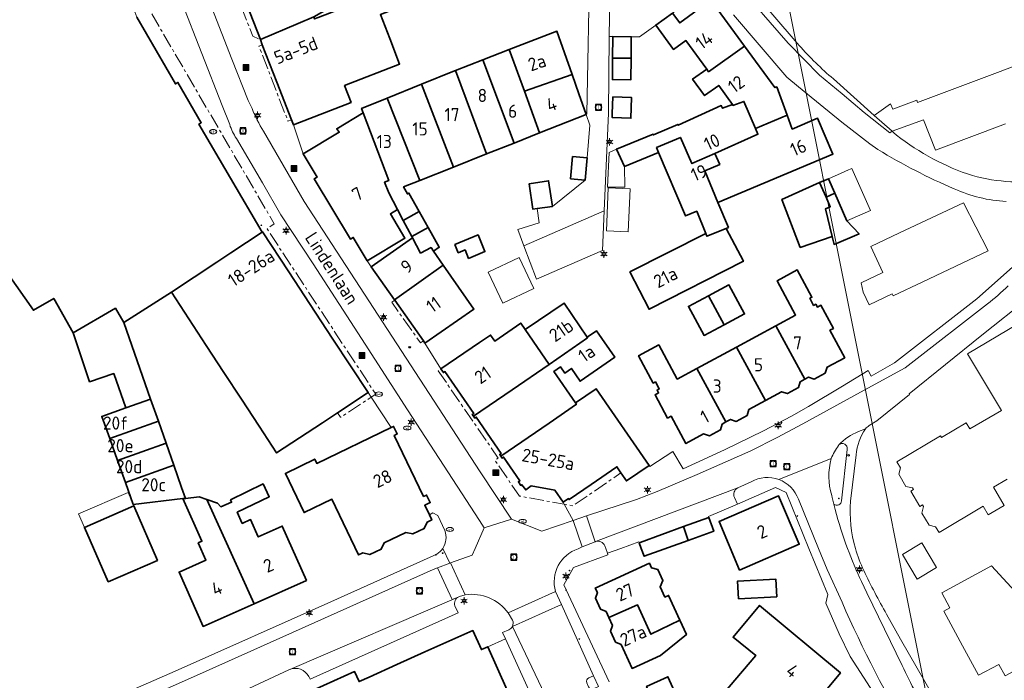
# Model space of a CAD drawing. Header units: metres. Extents: x 140853 to 145288, y 474558 to 480269.
# Tile 366 of 428: x 144600 to 144735, y 478732 to 478822. Entities that reach past the tile are written whole.
import ezdxf
from ezdxf.enums import TextEntityAlignment as Align

# ---------------------------------------------------------------- set-up
doc = ezdxf.new("R2010")
doc.units = ezdxf.units.M
doc.header["$MEASUREMENT"] = 0
doc.linetypes.add('AM-AS', pattern=[16, 10, -2, 2, -2])
for name, color, linetype, lineweight in [('B-WE-AM-AS_SPOOR_RAIL-G', 10, 'AM-AS', 18), ('B-WE-GR-GROENVOORZIENING-G', 80, 'Continuous', 18), ('B-WE-IE-MEUBILAIR_WEGMEUBILAIR-S', 7, 'Continuous', 18), ('B-WE-KL-ET_LS_OV_LICHTMAST-S', 190, 'Continuous', 18), ('B-WE-KL-GAS_PUT-S', 30, 'Continuous', 18), ('B-WE-KL-WATER_BRANDLEIDING_PUT-S', 150, 'Continuous', 18), ('B-WE-KL-WATER_PUT-S', 170, 'Continuous', 18), ('B-WE-OG-BEBOUWING-G', 7, 'Continuous', 35), ('B-WE-OG-BEBOUWING_BIJGEBOUW-G', 7, 'Continuous', 18), ('B-WE-OG-BEBOUWING_HUISNUMMER-T18', 10, 'Continuous', 18), ('B-WE-OG-BEBOUWING_LUIFEL-G', 7, 'Continuous', 18), ('B-WE-OG-BEBOUWING_STRAATNAAM-T18', 10, 'Continuous', 18), ('B-WE-OG-HULPLIJN-G', 50, 'Continuous', 18), ('B-WE-OG-TERREIN_ERF-G', 7, 'Continuous', 18), ('B-WE-RI-GWA_RIOOLPUT-S', 30, 'Continuous', 18), ('B-WE-VH-VERHARDING_OPEN-G', 252, 'Continuous', 18), ('B-WE-VH-VERHARDING_STRAATBAKSTEEN-G', 252, 'Continuous', 18), ('X-XX-XX-ALGEMEEN-S', 7, 'Continuous', 18)]:
    doc.layers.add(name, color=color, linetype=linetype, lineweight=lineweight)
doc.styles.add('NLCS-ISO', font='txt')

# ---------------------------------------------------------------- blocks, each defined once
blk = doc.blocks.new('SIE-WEG_AFVALBAK-SO')
at = {"linetype": 'ByBlock', "lineweight": 18}
h = blk.add_hatch(color=0, dxfattribs=at)
h.dxf.hatch_style = 1
h.paths.add_polyline_path([(-1.5, -1.5), (1.5, -1.5), (1.5, 1.5), (-1.5, 1.5)])
at = {"color": 0, "linetype": 'ByBlock', "lineweight": 18}
for points in [[(-2, -2), (2, -2), (2, 2), (-2, 2)], [(-1.5, -1.5), (1.5, -1.5), (1.5, 1.5), (-1.5, 1.5)]]:
    blk.add_lwpolyline(points, close=True, dxfattribs=at)
blk = doc.blocks.new('SIE-WEG_AFVALBAK_TYPE_01')
for radius in [0.25, 0.156]:
    blk.add_circle((0, 0), radius)
blk = doc.blocks.new('B-SIE-WEG_LICHTMAST-SO')
at = {"ltscale": 0.1}
for p, q in [((-1.1, 0.63), (-2.19, 1.27)), ((0, 1.27), (0, 2.53)), ((1.1, 0.63), (2.19, 1.27)), ((-1.1, -0.63), (-2.19, -1.27)), ((0, -1.27), (0, -2.53)), ((1.1, -0.63), (2.19, -1.27))]:
    blk.add_line(p, q, dxfattribs=at)
at = {"flags": 128}
for points in [[(-1.16, 0.5), (1.16, 0.5)], [(-1.16, -0.5), (1.16, -0.5)]]:
    blk.add_lwpolyline(points, dxfattribs=at)
at = {"ltscale": 0.1}
blk.add_circle((0, 0), 1.27, dxfattribs=at)
at = {"style": 'NLCS-ISO'}
blk.add_attdef('TYPE', text='', height=1.8, dxfattribs=at).set_placement((0, 2.53), align=Align.BOTTOM_CENTER)
blk = doc.blocks.new('SRI-PUT_INSPECTIE-SO')
at = {"lineweight": -3, "flags": 128}
blk.add_lwpolyline([(-2, -2), (2, -2), (2, 2), (-2, 2)], close=True, dxfattribs=at)
at = {"lineweight": -3, "ltscale": 1.5}
blk.add_circle((0, 0), 2, dxfattribs=at)
at = {"ltscale": 0.1, "style": 'NLCS-ISO'}
blk.add_text('I', height=2.5, dxfattribs=at).set_placement((0, -0.01), align=Align.MIDDLE_CENTER)
blk = doc.blocks.new('SKL-GAS_PUT-SO')
at = {"color": 0, "linetype": 'ByBlock', "lineweight": 18}
blk.add_ellipse((0, 0), major_axis=(2.5, 0), ratio=0.601255, dxfattribs=at)
at = {"color": 0, "linetype": 'ByBlock', "lineweight": 18, "style": 'NLCS-ISO'}
blk.add_text('gas', height=1.8, dxfattribs=at).set_placement((0.12, 0.3), align=Align.MIDDLE_CENTER)
blk = doc.blocks.new('SKL-WATERLEIDINGPUT-SO')
at = {"color": 0, "linetype": 'ByBlock', "lineweight": 18}
blk.add_ellipse((0, 0), major_axis=(2.5, 0), ratio=0.54, dxfattribs=at)
at = {"color": 0, "linetype": 'ByBlock', "lineweight": 18, "style": 'NLCS-ISO'}
blk.add_text('wl', height=1.8, dxfattribs=at).set_placement((0, 0), align=Align.MIDDLE_CENTER)
blk = doc.blocks.new('SIE-WEG_STRAATPOT_BRANDKRAAN-SO')
blk.add_ellipse((0, 0), major_axis=(-0.729, 0), ratio=0.685994)
at = {"style": 'NLCS-ISO'}
blk.add_text('BR', height=0.4, dxfattribs=at).set_placement((-0.3, -0.15))

msp = doc.modelspace()

# ---------------------------------------------------------------- linework, layer by layer
at = {"layer": 'B-WE-AM-AS_SPOOR_RAIL-G', "ltscale": 0.2, "flags": 128}
for points in [[(144621.715, 478813.489), (144622.061, 478813.69), (144625.262, 478808.192), (144624.945, 478807.994), (144633.58, 478793.253), (144633.623, 478793.281), (144637.236, 478787.786), (144640.85, 478782.291), (144643.259, 478778.626), (144645.669, 478774.961), (144648.079, 478771.296), (144643.902, 478768.548), (144644.314, 478767.921), (144648.491, 478770.669), (144649.118, 478771.082), (144634.25, 478793.693), (144635.249, 478794.35), (144618.282, 478823.412), (144610.919, 478842.32), (144606.917, 478852.597), (144605.347, 478852.264), (144571.546, 478845.101), (144525.27, 478835.318), (144526.049, 478831.121), (144528.06, 478831.507), (144527.514, 478833.989), (144528.325, 478834.16), (144538.156, 478836.231), (144538.547, 478836.313), (144543.422, 478837.34), (144543.438, 478837.343), (144543.832, 478837.426), (144548.724, 478838.457), (144549.116, 478838.539), (144549.198, 478838.556), (144554.008, 478839.57), (144554.399, 478839.652), (144559.288, 478840.682), (144559.684, 478840.764), (144564.58, 478841.779), (144564.971, 478841.86), (144569.945, 478842.891), (144571.913, 478843.299), (144577.428, 478844.442), (144582.943, 478845.586), (144594.349, 478847.95), (144605.644, 478850.292), (144609.041, 478841.593), (144609.61, 478840.136), (144610.53, 478837.78), (144616.444, 478822.636), (144621.715, 478813.489)], [(144633.336, 478819.544), (144629.624, 478829.145), (144629.167, 478828.111), (144629.688, 478826.765), (144629.523, 478826.361), (144630.225, 478824.547), (144630.62, 478824.351), (144632.301, 478820.001), (144633.336, 478819.544)], [(144637.581, 478808.604), (144635.594, 478813.724), (144633.607, 478818.844), (144633.141, 478818.664), (144637.115, 478808.423), (144637.581, 478808.604)], [(144651.719, 478783.92), (144651.326, 478783.643), (144655.244, 478778.085), (144655.636, 478778.361), (144651.719, 478783.92)], [(144682.66, 478760.341), (144682.102, 478761.171), (144678.572, 478758.745), (144675.564, 478756.677), (144675.485, 478756.824), (144674.742, 478756.315), (144673.623, 478757.951), (144670.356, 478758.547), (144669.633, 478758.01), (144669.11, 478758.716), (144668.982, 478758.621), (144668.642, 478759.115), (144668.84, 478759.251), (144666.613, 478762.49), (144666.415, 478762.354), (144666.245, 478762.601), (144666.075, 478762.848), (144666.273, 478762.984), (144662.862, 478767.945), (144662.665, 478767.809), (144662.492, 478768.06), (144662.319, 478768.311), (144662.517, 478768.447), (144658.577, 478774.178), (144658.379, 478774.042), (144658.039, 478774.536), (144657.668, 478774.281), (144665.875, 478762.346), (144665.421, 478762.034), (144668.774, 478757.158), (144674.896, 478756.041), (144676.088, 478755.824), (144682.66, 478760.341)]]:
    msp.add_lwpolyline(points, close=True, dxfattribs=at)
at = {"layer": 'B-WE-GR-GROENVOORZIENING-G', "ltscale": 0.2, "flags": 128}
msp.add_lwpolyline([(144678.913, 478732.587), (144678.267, 478732.299), (144678.267, 478732.299, 0.4076466), (144677.979, 478731.642), (144677.979, 478731.642), (144678.24, 478731.068), (144678.24, 478731.068, 0.4281691), (144678.896, 478730.829), (144678.896, 478730.829), (144679.604, 478731.127), (144678.913, 478732.587)], format="xyb", close=True, dxfattribs=at)
at = {"layer": 'B-WE-OG-BEBOUWING-G', "ltscale": 0.2, "flags": 128}
for points in [[(144637.509, 478833.641), (144634.413, 478832.395), (144629.181, 478830.29), (144629.624, 478829.145), (144633.336, 478819.544), (144638.528, 478821.766), (144640.633, 478822.667), (144645.562, 478825.495), (144643.925, 478828.46), (144643.112, 478828.146), (144640.523, 478834.854), (144637.509, 478833.641)], [(144644.852, 478813.296), (144652.385, 478816.215), (144651.03, 478819.714), (144649.767, 478822.976), (144653.311, 478824.348), (144652.336, 478826.866), (144641.259, 478822.577), (144640.745, 478822.378), (144640.633, 478822.667), (144638.528, 478821.766), (144633.336, 478819.544), (144633.607, 478818.844), (144635.594, 478813.724), (144637.581, 478808.604), (144637.852, 478807.905), (144645.755, 478810.965), (144644.852, 478813.296)], [(144694.382, 478815.53), (144694.638, 478815.168), (144699.566, 478818.667), (144694.962, 478824.953), (144690.699, 478821.837), (144689.713, 478823.184), (144687.415, 478821.533), (144689.843, 478818.217), (144691.528, 478819.427), (144694.382, 478815.53)], [(144669.445, 478812.491), (144675.981, 478814.775), (144673.909, 478820.702), (144667.368, 478818.181), (144669.445, 478812.491)], [(144682.768, 478817.009), (144684.039, 478816.998), (144684.065, 478819.935), (144681.535, 478819.958), (144681.509, 478817.02), (144682.768, 478817.009)], [(144667.368, 478818.181), (144663.753, 478816.787), (144668.035, 478805.416), (144671.523, 478806.801), (144669.445, 478812.491), (144667.368, 478818.181)], [(144705.379, 478809.227), (144703.953, 478813.08), (144703.725, 478812.988), (144699.566, 478818.667), (144694.638, 478815.168), (144694.382, 478815.53), (144692.457, 478814.147), (144694.105, 478811.896), (144696.03, 478813.279), (144697.922, 478810.696), (144697.976, 478810.548), (144699.48, 478811.094), (144701.068, 478807.401), (144705.379, 478809.227)], [(144660.024, 478815.35), (144664.256, 478803.916), (144668.035, 478805.416), (144663.753, 478816.787), (144660.024, 478815.35)], [(144684.039, 478816.998), (144682.768, 478817.009), (144681.509, 478817.02), (144681.483, 478814.083), (144684.012, 478814.06), (144684.039, 478816.998)], [(144664.256, 478803.916), (144660.024, 478815.35), (144659.91, 478815.306), (144655.39, 478813.472), (144659.776, 478802.138), (144664.256, 478803.916)], [(144675.981, 478814.775), (144669.445, 478812.491), (144671.523, 478806.801), (144677.902, 478809.333), (144676.895, 478812.158), (144675.981, 478814.775)], [(144650.686, 478811.563), (144655.162, 478800.307), (144659.776, 478802.138), (144655.39, 478813.472), (144650.686, 478811.563)], [(144647.399, 478809.539), (144650.892, 478800.284), (144650.331, 478800.072), (144650.891, 478798.588), (144652.095, 478796.318), (144652.882, 478794.834), (144655.06, 478796.057), (144653.646, 478798.574), (144653.454, 478798.467), (144652.92, 478799.417), (144655.162, 478800.307), (144650.686, 478811.563), (144647.173, 478810.138), (144647.399, 478809.539)], [(144681.548, 478811.71), (144681.465, 478809.458), (144681.455, 478808.892), (144684.012, 478808.797), (144684.116, 478811.616), (144681.548, 478811.71)], [(144687.813, 478804.125), (144687.53, 478804.789), (144690.798, 478806.184), (144692.357, 478802.6), (144695.507, 478804.002), (144701.397, 478806.624), (144701.068, 478807.401), (144699.48, 478811.094), (144697.976, 478810.548), (144697.922, 478810.696), (144696.549, 478810.17), (144696.379, 478810.542), (144690.488, 478807.844), (144690.441, 478807.954), (144687.09, 478806.533), (144687.044, 478806.644), (144682.041, 478804.559), (144683.153, 478802.222), (144687.813, 478804.125)], [(144652.095, 478796.318), (144650.891, 478798.588), (144650.331, 478800.072), (144650.892, 478800.284), (144647.399, 478809.539), (144643.795, 478807.363), (144644.122, 478806.883), (144639.184, 478803.957), (144641.11, 478800.751), (144640.719, 478800.543), (144645.654, 478792.281), (144646.04, 478792.512), (144647.959, 478789.319), (144653.111, 478792.414), (144651.117, 478795.731), (144652.095, 478796.318)], [(144705.379, 478809.227), (144701.068, 478807.401), (144701.397, 478806.624), (144695.507, 478804.002), (144696.175, 478802.501), (144694.138, 478801.594), (144695.919, 478797.306), (144711.645, 478803.908), (144709.536, 478808.816), (144706.081, 478807.331), (144705.379, 478809.227)], [(144695.507, 478804.002), (144692.357, 478802.6), (144690.798, 478806.184), (144687.53, 478804.789), (144687.813, 478804.125), (144691.501, 478795.452), (144693.027, 478796.092), (144694.248, 478793.051), (144694.406, 478792.668), (144697.051, 478793.746), (144697.346, 478793.87), (144695.919, 478797.306), (144694.138, 478801.594), (144696.175, 478802.501), (144695.507, 478804.002)], [(144677.767, 478800.357), (144678.041, 478803.379), (144676.049, 478803.559), (144675.775, 478800.537), (144677.767, 478800.357)], [(144673.313, 478796.744), (144672.75, 478800.257), (144670.084, 478799.83), (144670.597, 478796.385), (144671.194, 478796.464), (144673.313, 478796.744)], [(144710.703, 478798.031), (144709.833, 478799.997), (144704.665, 478797.712), (144707.187, 478791.141), (144711.54, 478792.66), (144710.616, 478796.407), (144711.289, 478796.704), (144710.703, 478798.031)], [(144710.703, 478798.031), (144711.89, 478798.556), (144711.021, 478800.522), (144709.833, 478799.997), (144710.703, 478798.031)], [(144711.89, 478798.556), (144710.703, 478798.031), (144711.289, 478796.704), (144710.616, 478796.407), (144711.54, 478792.66), (144711.814, 478791.548), (144715.236, 478792.983), (144713.568, 478794.76), (144711.89, 478798.556)], [(144654.054, 478792.624), (144656.284, 478793.877), (144655.06, 478796.057), (144652.882, 478794.834), (144654.054, 478792.624)], [(144654.14, 478792.462), (144655.252, 478790.365), (144656.68, 478791.122), (144657.023, 478790.63), (144657.802, 478791.174), (144656.284, 478793.877), (144654.054, 478792.624), (144654.14, 478792.462)], [(144633.58, 478793.253), (144629.318, 478790.423), (144627.382, 478789.137), (144621.167, 478785.011), (144623.535, 478781.398), (144625.939, 478777.73), (144628.344, 478774.062), (144630.749, 478770.394), (144633.153, 478766.725), (144635.558, 478763.057), (144641.821, 478767.178), (144643.902, 478768.548), (144648.079, 478771.296), (144645.669, 478774.961), (144643.259, 478778.626), (144640.85, 478782.291), (144637.236, 478787.786), (144633.623, 478793.281), (144633.58, 478793.253)], [(144663.123, 478792.849), (144659.951, 478791.544), (144660.415, 478790.415), (144661.349, 478790.8), (144661.821, 478789.653), (144664.059, 478790.575), (144663.123, 478792.849)], [(144697.051, 478793.746), (144694.406, 478792.668), (144694.248, 478793.051), (144683.884, 478787.788), (144686.509, 478782.683), (144699.41, 478789.259), (144697.051, 478793.746)], [(144658.363, 478788.709), (144657.023, 478790.63), (144656.68, 478791.122), (144655.252, 478790.365), (144654.14, 478792.462), (144648.5, 478788.487), (144651.668, 478783.991), (144658.363, 478788.709)], [(144658.363, 478788.709), (144651.668, 478783.991), (144651.719, 478783.92), (144655.636, 478778.361), (144655.849, 478778.059), (144662.537, 478782.723), (144658.363, 478788.709)], [(144703.855, 478780.44), (144707.809, 478773.131), (144708.294, 478773.393), (144709.089, 478773.141), (144710.602, 478773.959), (144710.862, 478774.782), (144713.255, 478776.075), (144711.234, 478779.814), (144711.718, 478780.075), (144710.001, 478783.251), (144709.517, 478782.989), (144709.303, 478783.385), (144709.013, 478783.229), (144708.495, 478784.187), (144708.785, 478784.344), (144706.773, 478788.065), (144704.02, 478786.577), (144706.55, 478781.897), (144703.855, 478780.44)], [(144694.652, 478784.544), (144696.794, 478780.583), (144699.561, 478782.051), (144697.418, 478786.013), (144694.652, 478784.544)], [(144694.652, 478784.544), (144691.886, 478783.076), (144694.028, 478779.115), (144696.794, 478780.583), (144694.652, 478784.544)], [(144669.555, 478779.909), (144672.82, 478775.161), (144678.099, 478778.791), (144678.04, 478778.877), (144674.867, 478783.535), (144669.555, 478779.909)], [(144614.649, 478780.874), (144613.505, 478782.836), (144607.759, 478779.485), (144609.975, 478772.791), (144613.292, 478773.89), (144614.96, 478769.232), (144618.328, 478770.417), (144614.649, 478780.874)], [(144672.82, 478775.161), (144669.555, 478779.909), (144668.942, 478780.798), (144665.392, 478778.349), (144664.828, 478779.174), (144663.313, 478778.139), (144658.039, 478774.536), (144658.379, 478774.042), (144658.577, 478774.178), (144662.517, 478768.447), (144662.319, 478768.311), (144662.492, 478768.06), (144667.755, 478771.678), (144672.82, 478775.161)], [(144702.404, 478770.209), (144704.625, 478771.41), (144705.43, 478771.163), (144706.934, 478771.976), (144707.159, 478772.779), (144707.809, 478773.131), (144703.855, 478780.44), (144698.451, 478777.519), (144702.404, 478770.209)], [(144666.245, 478762.601), (144672.816, 478767.119), (144676.569, 478769.7), (144676.445, 478769.88), (144673.481, 478774.177), (144674.386, 478774.801), (144674.96, 478773.97), (144675.873, 478774.6), (144677.071, 478772.863), (144681.804, 478776.129), (144679.311, 478779.743), (144678.04, 478778.877), (144678.099, 478778.791), (144672.82, 478775.161), (144667.755, 478771.678), (144662.492, 478768.06), (144662.665, 478767.809), (144662.862, 478767.945), (144666.273, 478762.984), (144666.075, 478762.848), (144666.245, 478762.601)], [(144693.049, 478774.598), (144690.357, 478773.143), (144687.828, 478777.823), (144685.065, 478776.33), (144687.077, 478772.609), (144687.367, 478772.766), (144687.885, 478771.807), (144687.595, 478771.65), (144687.809, 478771.254), (144687.317, 478770.988), (144689.033, 478767.812), (144689.526, 478768.079), (144691.547, 478764.34), (144693.963, 478765.646), (144694.759, 478765.394), (144696.254, 478766.203), (144696.479, 478767.006), (144697.004, 478767.29), (144693.049, 478774.598)], [(144698.451, 478777.519), (144693.049, 478774.598), (144697.004, 478767.29), (144697.623, 478767.625), (144698.41, 478767.368), (144699.914, 478768.181), (144700.148, 478768.989), (144702.404, 478770.209), (144698.451, 478777.519)], [(144672.816, 478767.119), (144666.245, 478762.601), (144666.415, 478762.354), (144666.613, 478762.49), (144668.84, 478759.251), (144668.642, 478759.115), (144668.982, 478758.621), (144669.11, 478758.716), (144669.633, 478758.01), (144670.356, 478758.547), (144673.623, 478757.951), (144674.742, 478756.315), (144675.485, 478756.824), (144675.564, 478756.677), (144678.572, 478758.745), (144682.102, 478761.171), (144682.66, 478760.341), (144683.411, 478759.226), (144686.5, 478761.327), (144679.26, 478771.822), (144676.445, 478769.88), (144676.569, 478769.7), (144672.816, 478767.119)], [(144614.96, 478769.232), (144611.656, 478768.049), (144612.732, 478765.043), (144619.394, 478767.386), (144618.328, 478770.417), (144614.96, 478769.232)], [(144620.453, 478764.374), (144619.394, 478767.386), (144612.732, 478765.043), (144613.809, 478762.037), (144620.453, 478764.374)], [(144656.455, 478754.579), (144655.827, 478755.912), (144656.568, 478756.268), (144656.073, 478757.296), (144655.668, 478757.1), (144651.648, 478765.454), (144652.054, 478765.649), (144651.559, 478766.676), (144651.224, 478766.515), (144641.058, 478761.623), (144640.769, 478762.216), (144636.757, 478760.263), (144639.327, 478754.899), (144643.133, 478756.722), (144646.78, 478749.111), (144647.375, 478749.396), (144648.306, 478749.166), (144649.875, 478749.918), (144650.261, 478750.779), (144653.228, 478752.201), (144654.186, 478751.983), (144655.764, 478752.739), (144656.159, 478753.605), (144656.775, 478753.9), (144656.455, 478754.579)], [(144621.513, 478761.362), (144620.453, 478764.374), (144613.809, 478762.037), (144614.885, 478759.03), (144621.513, 478761.362)], [(144622.573, 478758.349), (144621.513, 478761.362), (144614.885, 478759.03), (144615.962, 478756.024), (144622.744, 478756.823), (144623.111, 478756.819), (144622.573, 478758.349)], [(144632.487, 478742.44), (144639.646, 478745.625), (144636.341, 478753.053), (144633.043, 478751.585), (144631.998, 478753.933), (144630.856, 478753.425), (144630.177, 478754.951), (144634.545, 478757.059), (144633.716, 478758.809), (144629.267, 478756.636), (144629.408, 478756.314), (144627.946, 478755.699), (144627.466, 478756.184), (144626.017, 478756.674), (144632.487, 478742.44)], [(144632.487, 478742.44), (144626.017, 478756.674), (144624.956, 478757.033), (144623.111, 478756.819), (144622.744, 478756.823), (144625.345, 478750.976), (144624.843, 478750.752), (144625.888, 478748.404), (144622.224, 478746.774), (144625.514, 478739.337), (144632.487, 478742.44)], [(144698.872, 478747.041), (144707.05, 478750.579), (144704.207, 478757.181), (144696.079, 478753.681), (144698.872, 478747.041)], [(144612.517, 478745.445), (144619.269, 478748.357), (144616.047, 478755.827), (144609.279, 478752.879), (144612.517, 478745.445)], [(144691.226, 478752.983), (144691.856, 478751.104), (144695.341, 478752.36), (144694.654, 478754.237), (144691.226, 478752.983)], [(144691.856, 478751.104), (144691.226, 478752.983), (144685.298, 478750.816), (144685.224, 478750.788), (144685.149, 478750.761), (144685.427, 478750), (144685.82, 478748.93), (144691.856, 478751.104)], [(144680.999, 478740.551), (144684.906, 478742.292), (144686.745, 478738.281), (144690.718, 478740.202), (144689.168, 478743.584), (144688.668, 478743.355), (144688.018, 478744.773), (144688.405, 478745.61), (144687.717, 478747.11), (144686.831, 478747.364), (144686.547, 478747.982), (144679.148, 478744.59), (144679.432, 478743.971), (144679.173, 478743.192), (144679.861, 478741.692), (144680.619, 478741.38), (144680.999, 478740.551)], [(144703.966, 478743.401), (144703.86, 478745.788), (144698.616, 478745.529), (144698.739, 478743.132), (144703.966, 478743.401)], [(144680.999, 478740.551), (144681.494, 478739.471), (144681.236, 478738.693), (144681.924, 478737.193), (144682.682, 478736.88), (144684.182, 478733.608), (144688.045, 478735.379), (144691.61, 478738.257), (144690.718, 478740.202), (144686.745, 478738.281), (144684.906, 478742.292), (144680.999, 478740.551)], [(144703.466, 478721.945), (144712.676, 478732.988), (144701.617, 478742.211), (144697.998, 478737.871), (144701.092, 478735.368), (144695.647, 478728.946), (144695.462, 478728.731), (144698.496, 478726.158), (144702.98, 478722.357), (144703.466, 478721.945)], [(144702.98, 478722.357), (144698.496, 478726.158), (144695.462, 478728.731), (144695.647, 478728.946), (144694.33, 478730.082), (144690.843, 478728.52), (144689.081, 478732.454), (144686.17, 478731.15), (144686.665, 478730.046), (144682.877, 478728.349), (144683.764, 478726.369), (144683.472, 478726.238), (144687.732, 478716.728), (144692.043, 478718.637), (144692.533, 478717.611), (144695.189, 478718.818), (144702.98, 478722.357)]]:
    msp.add_lwpolyline(points, close=True, dxfattribs=at)
for points in [[(144585.997, 478805.721), (144602.311, 478782.548), (144605.071, 478784.168), (144605.071, 478784.168), (144607.759, 478779.485), (144613.505, 478782.836), (144614.649, 478780.874), (144621.167, 478785.011), (144627.382, 478789.137), (144629.318, 478790.423), (144633.58, 478793.253), (144624.945, 478807.994), (144625.262, 478808.192), (144622.061, 478813.69), (144621.715, 478813.489), (144616.444, 478822.636)], [(144667.101, 478730.643), (144664.446, 478736.565), (144663.57, 478736.172), (144662.4, 478738.782), (144655.848, 478735.845), (144652.025, 478734.131), (144648.201, 478732.417), (144646.834, 478731.804), (144646.22, 478733.173), (144639.156, 478730.006)]]:
    msp.add_lwpolyline(points, dxfattribs=at)
at = {"layer": 'B-WE-OG-BEBOUWING_BIJGEBOUW-G', "ltscale": 0.2, "flags": 128}
for points in [[(144682.041, 478804.559), (144681.04, 478804.132), (144680.824, 478799.377), (144683.195, 478799.377), (144683.153, 478802.222), (144682.041, 478804.559)], [(144666.5, 478783.506), (144670.758, 478785.517), (144668.747, 478789.776), (144664.489, 478787.765), (144666.5, 478783.506)]]:
    msp.add_lwpolyline(points, close=True, dxfattribs=at)
at = {"layer": 'B-WE-OG-BEBOUWING_LUIFEL-G', "ltscale": 0.2, "flags": 128}
for points in [[(144680.663, 478793.41), (144683.66, 478793.278), (144683.919, 478799.173), (144680.922, 478799.304), (144680.663, 478793.41)], [(144616.047, 478755.827), (144615.248, 478757.661), (144608.48, 478754.713), (144609.279, 478752.879), (144616.047, 478755.827)]]:
    msp.add_lwpolyline(points, close=True, dxfattribs=at)
at = {"layer": 'B-WE-OG-HULPLIJN-G'}
msp.add_lwpolyline([(141484.938, 478467.493), (142922.898, 478740.923), (143043.789, 479141.528), (143928.198, 479351.369), (144042.725, 479840.999), (144698.079, 479872.794), (144672.627, 478988.916), (144742.617, 478639.181), (145060.75, 478225.858), (145035.298, 477659.922), (145054.388, 476896.862), (144768.066, 476833.275), (144755.342, 477825.251), (143616.428, 477755.303), (142541.14, 475313.514), (141510.39, 476108.367), (141014.104, 476776.044), (140988.652, 477462.798), (141421.313, 477755.303), (141484.938, 478467.493)], close=True, dxfattribs=at)
at = {"layer": 'B-WE-OG-TERREIN_ERF-G', "ltscale": 0.2, "flags": 128}
for points in [[(144649.767, 478822.976), (144651.03, 478819.714), (144652.385, 478816.215), (144644.852, 478813.296), (144645.755, 478810.965), (144637.852, 478807.905), (144639.184, 478803.957), (144644.122, 478806.883), (144643.795, 478807.363), (144647.399, 478809.539), (144647.173, 478810.138), (144650.686, 478811.563), (144655.39, 478813.472), (144659.91, 478815.306), (144660.024, 478815.35), (144663.753, 478816.787), (144663.753, 478816.787), (144667.368, 478818.181), (144673.909, 478820.702), (144675.981, 478814.775), (144676.895, 478812.158), (144677.902, 478809.333), (144677.987, 478809.415), (144678.39, 478830.847)], [(144689.713, 478823.184), (144690.699, 478821.837), (144694.962, 478824.953), (144699.566, 478818.667), (144703.725, 478812.988), (144703.953, 478813.08), (144705.379, 478809.227), (144706.081, 478807.331), (144709.536, 478808.816), (144711.645, 478803.908), (144695.919, 478797.306), (144697.346, 478793.87), (144697.051, 478793.746), (144699.41, 478789.259), (144686.509, 478782.683), (144683.884, 478787.788), (144694.248, 478793.051), (144694.248, 478793.051), (144693.027, 478796.092), (144691.501, 478795.452), (144687.813, 478804.125), (144683.153, 478802.222), (144682.041, 478804.559), (144687.044, 478806.644), (144687.09, 478806.533), (144690.441, 478807.954), (144690.488, 478807.844), (144696.379, 478810.542), (144696.549, 478810.17), (144697.922, 478810.696), (144696.03, 478813.279), (144694.105, 478811.896), (144692.457, 478814.147), (144694.382, 478815.53), (144691.528, 478819.427), (144689.843, 478818.217), (144687.415, 478821.533), (144685.178, 478819.925), (144684.065, 478819.935), (144684.039, 478816.998), (144684.012, 478814.06), (144681.483, 478814.083), (144681.509, 478817.02), (144681.535, 478819.958), (144681.023, 478819.99), (144680.97, 478809.519), (144680.383, 478796.155), (144680.145, 478790.73), (144671.108, 478786.829), (144669.391, 478791.367), (144668.543, 478793.609), (144671.472, 478794.517), (144671.194, 478796.464), (144670.597, 478796.385), (144670.084, 478799.83), (144672.75, 478800.257), (144673.313, 478796.744), (144677.767, 478800.357), (144675.775, 478800.537), (144676.049, 478803.559), (144678.041, 478803.379), (144678.397, 478807.87), (144677.902, 478809.333), (144671.523, 478806.801), (144668.035, 478805.416), (144664.256, 478803.916), (144659.776, 478802.138), (144655.162, 478800.307), (144652.92, 478799.417), (144653.454, 478798.467), (144653.646, 478798.574), (144655.06, 478796.057), (144656.284, 478793.877), (144657.802, 478791.174), (144657.023, 478790.63), (144658.363, 478788.709), (144662.537, 478782.723), (144655.849, 478778.059), (144658.039, 478774.536), (144663.313, 478778.139), (144664.828, 478779.174), (144665.392, 478778.349), (144668.942, 478780.798), (144669.555, 478779.909), (144674.867, 478783.535), (144678.04, 478778.877), (144679.311, 478779.743), (144681.804, 478776.129), (144677.071, 478772.863), (144675.873, 478774.6), (144674.96, 478773.97), (144674.386, 478774.801), (144673.481, 478774.177), (144676.445, 478769.88), (144679.26, 478771.822), (144686.5, 478761.327), (144686.587, 478761.2), (144689.75, 478763.242), (144691.151, 478760.871), (144696.838, 478763.463), (144702.153, 478766.075), (144705.979, 478768.071), (144708.302, 478769.419), (144712.956, 478772.161), (144716.488, 478774.321), (144716.872, 478773.526), (144720.066, 478775.384), (144731.31, 478784.136), (144736.215, 478788.453)], [(144735.457, 478759.473), (144733.597, 478758.366), (144735.09, 478755.873), (144732.89, 478754.581), (144732.2, 478755.756), (144732.2, 478755.756), (144726.167, 478752.157), (144725.691, 478752.955), (144724.801, 478753.158), (144723.802, 478754.833), (144724.031, 478755.738), (144723.903, 478755.953), (144723.525, 478755.727), (144722.28, 478757.814), (144722.658, 478758.04), (144722.525, 478758.263), (144721.64, 478758.457), (144720.641, 478760.132), (144720.87, 478761.037), (144720.399, 478761.827), (144726.353, 478765.394), (144726.491, 478765.163), (144729.885, 478767.148), (144730.364, 478766.327), (144731.26, 478766.851), (144734.685, 478768.854), (144730.057, 478776.579), (144736.904, 478780.656)], [(144717.669, 478729.587), (144713.994, 478735.231), (144712.509, 478738.347), (144710.687, 478742.505), (144710.936, 478743.705), (144708.366, 478750), (144705.267, 478757.662), (144703.814, 478758.316), (144698.574, 478756.039), (144694.61, 478754.358), (144694.654, 478754.237), (144695.341, 478752.36), (144691.856, 478751.104), (144685.82, 478748.93), (144685.427, 478750), (144685.149, 478750.761), (144685.106, 478750.881), (144682.648, 478750), (144680.794, 478749.336), (144680.865, 478749.126), (144676.182, 478747.393), (144674.832, 478745.038), (144681.035, 478731.788)], [(144695.647, 478728.946), (144701.092, 478735.368), (144697.998, 478737.871), (144701.617, 478742.211), (144712.676, 478732.988), (144703.466, 478721.945)], [(144686.17, 478731.15), (144689.081, 478732.454), (144690.843, 478728.52)]]:
    msp.add_lwpolyline(points, dxfattribs=at)
for points in [[(144735.347, 478797.424, -0.0933162), (144728.244, 478799.157), (144728.244, 478799.157, -0.0366731), (144717.801, 478804.53), (144717.801, 478804.53), (144716.687, 478805.293), (144712.861, 478808.25), (144706.961, 478813.083), (144705.338, 478814.396), (144698.027, 478822.926)], [(144703.152, 478823.248), (144707.042, 478818.762), (144707.042, 478818.762, 0.0418911), (144711.726, 478814.184), (144711.726, 478814.184), (144717.306, 478809.181), (144719.539, 478810.783), (144719.833, 478810.039), (144723.115, 478811.253), (144723.233, 478810.934), (144732.692, 478814.492), (144744.69, 478819.005)], [(144735.259, 478808.049), (144725.687, 478804.457), (144724.014, 478808.571), (144719.732, 478807.033), (144719.974, 478806.805), (144720.358, 478806.488), (144720.358, 478806.488, 0.0865546), (144730.74, 478800.957), (144730.74, 478800.957, 0.1143734), (144741.267, 478800.513)], [(144612.601, 478729.264), (144621.67, 478733.229), (144642.988, 478742.716), (144657.461, 478749.216), (144657.461, 478749.216, 0.1091676), (144658.289, 478750), (144658.289, 478750, 0.2489729), (144658.555, 478752.458), (144658.555, 478752.458), (144657.614, 478754.517), (144656.922, 478754.853), (144656.455, 478754.579), (144656.775, 478753.9), (144656.159, 478753.605), (144655.764, 478752.739), (144654.186, 478751.983), (144653.228, 478752.201), (144650.261, 478750.779), (144649.875, 478749.918), (144648.306, 478749.166), (144647.375, 478749.396), (144646.78, 478749.111), (144643.133, 478756.722), (144639.327, 478754.899), (144636.757, 478760.263), (144640.769, 478762.216), (144641.058, 478761.623), (144651.224, 478766.515), (144648.491, 478770.669), (144648.079, 478771.296), (144643.902, 478768.548), (144641.821, 478767.178), (144635.558, 478763.057), (144633.153, 478766.725), (144630.749, 478770.394), (144628.344, 478774.062), (144625.939, 478777.73), (144623.535, 478781.398), (144621.167, 478785.011), (144614.649, 478780.874), (144618.328, 478770.417), (144619.394, 478767.386), (144620.453, 478764.374), (144621.513, 478761.362), (144622.573, 478758.349), (144623.111, 478756.819), (144624.956, 478757.033), (144626.017, 478756.674), (144627.466, 478756.184), (144627.946, 478755.699), (144629.408, 478756.314), (144629.267, 478756.636), (144633.716, 478758.809), (144634.545, 478757.059), (144630.177, 478754.951), (144630.856, 478753.425), (144631.998, 478753.933), (144633.043, 478751.585), (144636.341, 478753.053), (144639.646, 478745.625), (144632.487, 478742.44), (144625.514, 478739.337), (144622.224, 478746.774), (144625.888, 478748.404), (144624.843, 478750.752), (144625.345, 478750.976), (144622.744, 478756.823), (144615.962, 478756.024), (144614.885, 478759.03), (144613.809, 478762.037), (144612.732, 478765.043), (144611.656, 478768.049), (144614.96, 478769.232), (144613.292, 478773.89), (144609.975, 478772.791), (144607.759, 478779.485), (144607.759, 478779.485), (144605.071, 478784.168), (144602.311, 478782.548), (144585.997, 478805.721)], [(144738.429, 478784.265), (144732.031, 478779.173), (144722.065, 478771.137), (144722.106, 478771.058), (144717.639, 478767.458), (144716.585, 478766.79), (144716.585, 478766.79, 0.0526036), (144716.103, 478766.341), (144716.103, 478766.341, 0.1377438), (144714.834, 478762.793), (144714.834, 478762.793), (144714.051, 478756.447), (144714.051, 478756.447, 0.087179), (144714.723, 478750), (144714.723, 478750, 0.0435498), (144715.879, 478746.972), (144715.879, 478746.972, 0.0205409), (144718.994, 478741.009), (144718.994, 478741.009), (144720.884, 478737.588), (144726.498, 478727.827)]]:
    msp.add_lwpolyline(points, format="xyb", dxfattribs=at)
for points in [[(144681.548, 478811.71), (144684.116, 478811.616), (144684.012, 478808.797), (144681.455, 478808.892), (144681.465, 478809.458), (144681.548, 478811.71)], [(144712.768, 478801.294), (144713.778, 478801.741), (144714.235, 478801.943), (144716.782, 478796.181), (144713.568, 478794.76), (144715.236, 478792.983), (144711.814, 478791.548), (144711.54, 478792.66), (144707.187, 478791.141), (144704.665, 478797.712), (144709.833, 478799.997), (144711.021, 478800.522), (144712.768, 478801.294)], [(144723.922, 478786.44), (144719.889, 478784.531), (144719.764, 478784.794), (144716.588, 478783.281), (144715.799, 478785.043), (144715.526, 478786.298), (144718.46, 478787.696), (144716.847, 478791.266), (144720.762, 478793.117), (144729.494, 478797.247), (144732.885, 478790.682), (144723.922, 478786.44)], [(144654.054, 478792.624), (144652.882, 478794.834), (144652.095, 478796.318), (144651.117, 478795.731), (144653.111, 478792.414), (144647.959, 478789.319), (144648.5, 478788.487), (144654.14, 478792.462), (144654.054, 478792.624)], [(144663.123, 478792.849), (144664.059, 478790.575), (144661.821, 478789.653), (144661.349, 478790.8), (144660.415, 478790.415), (144659.951, 478791.544), (144663.123, 478792.849)], [(144707.809, 478773.131), (144707.159, 478772.779), (144706.934, 478771.976), (144705.43, 478771.163), (144704.625, 478771.41), (144702.404, 478770.209), (144700.148, 478768.989), (144699.914, 478768.181), (144698.41, 478767.368), (144697.623, 478767.625), (144697.004, 478767.29), (144696.479, 478767.006), (144696.254, 478766.203), (144694.759, 478765.394), (144693.963, 478765.646), (144691.547, 478764.34), (144689.526, 478768.079), (144689.033, 478767.812), (144687.317, 478770.988), (144687.809, 478771.254), (144687.595, 478771.65), (144687.885, 478771.807), (144687.367, 478772.766), (144687.077, 478772.609), (144685.065, 478776.33), (144687.828, 478777.823), (144690.357, 478773.143), (144693.049, 478774.598), (144698.451, 478777.519), (144703.855, 478780.44), (144706.55, 478781.897), (144704.02, 478786.577), (144706.773, 478788.065), (144708.785, 478784.344), (144708.495, 478784.187), (144709.013, 478783.229), (144709.303, 478783.385), (144709.517, 478782.989), (144710.001, 478783.251), (144711.718, 478780.075), (144711.234, 478779.814), (144713.255, 478776.075), (144710.862, 478774.782), (144710.602, 478773.959), (144709.089, 478773.141), (144708.294, 478773.393), (144707.809, 478773.131)], [(144694.652, 478784.544), (144697.418, 478786.013), (144699.561, 478782.051), (144696.794, 478780.583), (144694.028, 478779.115), (144691.886, 478783.076), (144694.652, 478784.544)], [(144698.872, 478747.041), (144696.079, 478753.681), (144704.207, 478757.181), (144707.05, 478750.579), (144698.872, 478747.041)], [(144616.047, 478755.827), (144619.269, 478748.357), (144612.517, 478745.445), (144609.279, 478752.879), (144616.047, 478755.827)], [(144723.805, 478750.748), (144725.819, 478747.373), (144723.174, 478745.795), (144721.16, 478749.17), (144723.805, 478750.748)], [(144690.718, 478740.202), (144691.61, 478738.257), (144688.045, 478735.379), (144684.182, 478733.608), (144682.682, 478736.88), (144681.924, 478737.193), (144681.236, 478738.693), (144681.494, 478739.471), (144680.999, 478740.551), (144680.619, 478741.38), (144679.861, 478741.692), (144679.173, 478743.192), (144679.432, 478743.971), (144679.148, 478744.59), (144686.547, 478747.982), (144686.831, 478747.364), (144687.717, 478747.11), (144688.405, 478745.61), (144688.018, 478744.773), (144688.668, 478743.355), (144689.168, 478743.584), (144690.718, 478740.202)], [(144729.373, 478736.681), (144726.809, 478741.41), (144727.644, 478741.863), (144726.534, 478743.911), (144733.357, 478747.611), (144738.689, 478741.826), (144741.557, 478738.715), (144743.263, 478735.567), (144741.285, 478734.495), (144740.709, 478735.559), (144735.188, 478732.565), (144734.325, 478734.156), (144731.556, 478732.655), (144729.373, 478736.681)], [(144703.966, 478743.401), (144698.739, 478743.132), (144698.616, 478745.529), (144703.86, 478745.788), (144703.966, 478743.401)]]:
    msp.add_lwpolyline(points, close=True, dxfattribs=at)
at = {"layer": 'B-WE-VH-VERHARDING_OPEN-G', "ltscale": 0.2, "flags": 128}
msp.add_lwpolyline([(144616.444, 478822.636), (144621.715, 478813.489), (144622.061, 478813.69), (144625.262, 478808.192), (144624.945, 478807.994), (144633.58, 478793.253), (144633.623, 478793.281), (144637.236, 478787.786), (144640.85, 478782.291), (144643.259, 478778.626), (144645.669, 478774.961), (144648.079, 478771.296), (144648.491, 478770.669), (144648.491, 478770.669), (144651.224, 478766.515), (144651.559, 478766.676), (144652.054, 478765.649), (144651.648, 478765.454), (144655.668, 478757.1), (144656.073, 478757.296), (144656.568, 478756.268), (144655.827, 478755.912), (144656.455, 478754.579), (144656.922, 478754.853), (144657.614, 478754.517), (144658.555, 478752.458), (144658.555, 478752.458, -0.2489729), (144658.289, 478750), (144658.289, 478750), (144659.237, 478747.994), (144659.358, 478748.041), (144662.291, 478749.068), (144662.701, 478750), (144663.95, 478752.838), (144663.3, 478753.84), (144660.257, 478758.531), (144653.468, 478768.945), (144647.666, 478777.942), (144640.549, 478788.887), (144636.125, 478795.611), (144633.632, 478799.966), (144630.053, 478806.022), (144630.053, 478806.022, -0.0629163), (144629.141, 478807.934), (144629.141, 478807.934), (144628.111, 478810.53), (144619.775, 478831.909)], format="xyb", dxfattribs=at)
at = {"layer": 'B-WE-VH-VERHARDING_STRAATBAKSTEEN-G', "ltscale": 0.2, "flags": 128}
for points in [[(144687.119, 478841.754), (144686.158, 478842.817), (144684.391, 478845.04), (144683.535, 478844.601), (144698.453, 478827.21), (144705.526, 478819.079), (144709.829, 478814.68), (144712.932, 478812.131), (144715.934, 478809.582), (144719.432, 478806.824), (144719.732, 478807.033), (144717.306, 478809.181), (144711.726, 478814.184), (144711.726, 478814.184, -0.0418911), (144707.042, 478818.762), (144707.042, 478818.762), (144703.152, 478823.248), (144702.259, 478824.291), (144690.832, 478837.647), (144688.152, 478840.611), (144687.119, 478841.754)], [(144689.713, 478823.184), (144694.566, 478826.826), (144683.13, 478839.586), (144683.13, 478839.586, 0.6807724), (144681.385, 478838.938), (144681.385, 478838.938), (144681.023, 478819.99), (144681.535, 478819.958), (144684.065, 478819.935), (144685.178, 478819.925), (144687.415, 478821.533), (144689.713, 478823.184)], [(144712.459, 478764.141), (144712.401, 478764.074), (144712.401, 478764.074, 0.0581594), (144711.407, 478762.284), (144711.407, 478762.284, 0.1399914), (144711.48, 478757.248), (144711.48, 478757.248), (144711.529, 478756.972), (144711.763, 478756.029), (144711.763, 478756.029, 0.5998248), (144712.832, 478756.5), (144712.832, 478756.5), (144713.606, 478763.543), (144713.606, 478763.543, 0.7430938), (144712.459, 478764.141)], [(144694.654, 478754.237), (144694.61, 478754.358), (144698.574, 478756.039), (144698.172, 478756.95), (144698.172, 478756.95, -0.411753), (144698.659, 478758.278), (144698.659, 478758.278), (144679.173, 478750.938), (144679.173, 478750.938, -0.4005079), (144680.449, 478750.359), (144680.449, 478750.359), (144680.57, 478750), (144680.794, 478749.336), (144682.648, 478750), (144685.106, 478750.881), (144685.149, 478750.761), (144685.224, 478750.788), (144685.298, 478750.816), (144691.226, 478752.983), (144694.654, 478754.237)], [(144676.784, 478749.944), (144676.908, 478750), (144677.365, 478750.206), (144676.136, 478753.832), (144671.846, 478752.357), (144667.676, 478753.979), (144663.95, 478752.838), (144662.701, 478750), (144662.291, 478749.068), (144659.358, 478748.041), (144661.331, 478743.659), (144661.331, 478743.659, -0.2815738), (144667.24, 478741.175), (144667.24, 478741.175), (144673.708, 478744.123), (144673.708, 478744.123, -0.3988993), (144676.784, 478749.944)], [(144657.461, 478749.216), (144642.988, 478742.716), (144621.67, 478733.229), (144612.601, 478729.264), (144610.287, 478729.391), (144607.567, 478729.492), (144609.428, 478725.874), (144625.904, 478733.216), (144656.952, 478747.112), (144657.566, 478747.345), (144659.237, 478747.994), (144658.289, 478750), (144658.289, 478750, -0.1091676), (144657.461, 478749.216)], [(144667.811, 478739.35), (144674.527, 478742.332), (144673.708, 478744.123), (144667.24, 478741.175), (144667.832, 478740.2), (144667.832, 478740.2, -0.2270367), (144667.811, 478739.35)], [(144659.946, 478742.161, -0.3809075), (144660.472, 478743.405), (144660.472, 478743.405), (144637.375, 478733.467), (144637.375, 478733.467, -0.3804465), (144639.953, 478732.514), (144639.953, 478732.514), (144640.153, 478732.125), (144660.374, 478741.193), (144659.946, 478742.161)], [(144667.811, 478739.35, -0.1759714), (144667.322, 478738.89), (144667.322, 478738.89), (144666.459, 478738.526), (144666.853, 478737.661), (144675.8, 478718.012), (144676.651, 478718.417), (144676.651, 478718.417, -0.4186197), (144677.97, 478717.981), (144677.97, 478717.981), (144667.811, 478739.35)]]:
    msp.add_lwpolyline(points, format="xyb", close=True, dxfattribs=at)
for points in [[(144681.256, 478839.11), (144678.181, 478841.854), (144678.482, 478835.87), (144678.39, 478830.847), (144677.987, 478809.415), (144677.902, 478809.333), (144678.397, 478807.87), (144678.041, 478803.379), (144677.767, 478800.357), (144673.313, 478796.744), (144671.194, 478796.464), (144671.472, 478794.517), (144668.543, 478793.609), (144669.391, 478791.367), (144680.383, 478796.155), (144680.97, 478809.519), (144681.023, 478819.99), (144681.385, 478838.938), (144681.256, 478839.11)], [(144669.391, 478791.367), (144671.108, 478786.829), (144680.145, 478790.73), (144680.383, 478796.155), (144669.391, 478791.367)], [(144676.136, 478753.832), (144677.365, 478750.206), (144679.128, 478750.921), (144677.932, 478754.435), (144676.136, 478753.832)], [(144659.358, 478748.041), (144659.237, 478747.994), (144657.566, 478747.345), (144659.554, 478743.035), (144660.472, 478743.405), (144660.587, 478743.452), (144661.331, 478743.659), (144659.358, 478748.041)], [(144620.349, 478725.564), (144621.486, 478726.091), (144637.247, 478733.412), (144637.375, 478733.467), (144660.472, 478743.405), (144659.554, 478743.035), (144657.566, 478747.345), (144656.952, 478747.112), (144625.904, 478733.216), (144609.428, 478725.874), (144611.722, 478721.591), (144612.029, 478721.744), (144611.98, 478721.852), (144620.349, 478725.564)]]:
    msp.add_lwpolyline(points, close=True, dxfattribs=at)
for points in [[(144619.775, 478831.909), (144628.111, 478810.53), (144629.141, 478807.934), (144629.141, 478807.934, 0.0629163), (144630.053, 478806.022), (144630.053, 478806.022), (144633.632, 478799.966), (144636.125, 478795.611), (144640.549, 478788.887), (144647.666, 478777.942), (144653.468, 478768.945), (144660.257, 478758.531), (144663.3, 478753.84), (144663.95, 478752.838), (144667.676, 478753.979), (144663.394, 478760.487), (144639.352, 478797.422), (144633.777, 478807.034), (144633.777, 478807.034, -0.0415951), (144632.198, 478810.127), (144632.198, 478810.127), (144631.673, 478811.229), (144629.439, 478816.867), (144623.222, 478832.824)], [(144623.222, 478832.824), (144629.439, 478816.867), (144631.673, 478811.229), (144632.198, 478810.127), (144632.198, 478810.127, 0.0415951), (144633.777, 478807.034), (144633.777, 478807.034), (144639.352, 478797.422), (144663.394, 478760.487), (144667.676, 478753.979), (144671.846, 478752.357), (144676.136, 478753.832), (144674.896, 478756.041), (144674.742, 478756.315), (144673.623, 478757.951), (144670.356, 478758.547), (144669.633, 478758.01), (144669.11, 478758.716), (144668.982, 478758.621), (144668.642, 478759.115), (144668.84, 478759.251), (144666.613, 478762.49), (144666.415, 478762.354), (144666.245, 478762.601), (144666.075, 478762.848), (144666.273, 478762.984), (144662.862, 478767.945), (144662.665, 478767.809), (144662.492, 478768.06), (144662.319, 478768.311), (144662.517, 478768.447), (144658.577, 478774.178), (144658.379, 478774.042), (144658.039, 478774.536), (144655.849, 478778.059), (144655.636, 478778.361), (144651.719, 478783.92), (144651.668, 478783.991), (144648.5, 478788.487), (144647.959, 478789.319), (144646.04, 478792.512), (144645.654, 478792.281), (144640.719, 478800.543), (144641.11, 478800.751), (144639.184, 478803.957), (144637.852, 478807.905), (144637.581, 478808.604), (144635.594, 478813.724), (144633.607, 478818.844), (144633.607, 478818.844), (144633.336, 478819.544), (144629.624, 478829.145)], [(144741.267, 478800.513, -0.1143734), (144730.74, 478800.957), (144730.74, 478800.957, -0.0865546), (144720.358, 478806.488), (144720.358, 478806.488), (144719.974, 478806.805), (144719.732, 478807.033), (144719.432, 478806.824), (144715.934, 478809.582), (144712.932, 478812.131), (144709.829, 478814.68), (144705.526, 478819.079), (144698.453, 478827.21)], [(144698.027, 478822.926), (144705.338, 478814.396), (144706.961, 478813.083), (144712.861, 478808.25), (144716.687, 478805.293), (144717.801, 478804.53), (144717.801, 478804.53, 0.0366731), (144728.244, 478799.157), (144728.244, 478799.157, 0.0933162), (144735.347, 478797.424)], [(144736.215, 478788.453), (144731.31, 478784.136), (144720.066, 478775.384), (144716.872, 478773.526), (144716.488, 478774.321), (144712.956, 478772.161), (144708.302, 478769.419), (144705.979, 478768.071), (144702.153, 478766.075), (144696.838, 478763.463), (144691.151, 478760.871), (144689.75, 478763.242), (144686.587, 478761.2), (144686.5, 478761.327), (144683.411, 478759.226), (144682.66, 478760.341), (144682.102, 478761.171), (144678.572, 478758.745), (144675.564, 478756.677), (144675.485, 478756.824), (144674.742, 478756.315), (144674.896, 478756.041), (144676.136, 478753.832), (144677.932, 478754.435), (144684.765, 478756.698), (144687.59, 478757.799), (144693.08, 478760.092), (144700.429, 478763.325), (144704.014, 478765.149), (144707.546, 478767.021), (144715.413, 478771.359), (144721.539, 478774.707), (144722.365, 478775.305), (144732.77, 478783.429), (144732.77, 478783.429, 0.0223788), (144735.633, 478785.883)], [(144735.633, 478785.883, -0.0223788), (144732.77, 478783.429), (144732.77, 478783.429), (144722.365, 478775.305), (144721.539, 478774.707), (144715.413, 478771.359), (144707.546, 478767.021), (144704.014, 478765.149), (144700.429, 478763.325), (144693.08, 478760.092), (144687.59, 478757.799), (144684.765, 478756.698), (144677.932, 478754.435), (144679.128, 478750.921), (144679.173, 478750.938), (144698.659, 478758.278), (144700.469, 478759.099), (144700.469, 478759.099, -0.2220104), (144704.248, 478759.42), (144704.248, 478759.42), (144711.407, 478762.284), (144711.407, 478762.284, -0.0581594), (144712.401, 478764.074), (144712.401, 478764.074), (144712.459, 478764.141), (144712.459, 478764.141, -0.1297617), (144715.147, 478765.962), (144715.147, 478765.962), (144716.103, 478766.341), (144716.103, 478766.341, -0.0526036), (144716.585, 478766.79), (144716.585, 478766.79), (144717.639, 478767.458), (144722.106, 478771.058), (144722.065, 478771.137), (144732.031, 478779.173), (144738.429, 478784.265)], [(144726.498, 478727.827), (144720.884, 478737.588), (144718.994, 478741.009), (144718.994, 478741.009, -0.0205409), (144715.879, 478746.972), (144715.879, 478746.972, -0.0435498), (144714.723, 478750), (144714.723, 478750, -0.087179), (144714.051, 478756.447), (144714.051, 478756.447), (144714.834, 478762.793), (144714.834, 478762.793, -0.1377438), (144716.103, 478766.341), (144716.103, 478766.341), (144715.147, 478765.962), (144715.147, 478765.962, 0.1297617), (144712.459, 478764.141), (144712.459, 478764.141, -0.7430938), (144713.606, 478763.543), (144713.606, 478763.543), (144712.832, 478756.5), (144712.832, 478756.5, -0.5998248), (144711.763, 478756.029), (144711.763, 478756.029, 0.0237566), (144713.434, 478750.595), (144713.434, 478750.595), (144713.652, 478750), (144713.652, 478750, 0.0205923), (144715.557, 478745.468), (144715.557, 478745.468), (144716.272, 478743.931), (144721.116, 478734.006), (144721.116, 478734.006, 0.0270225), (144725.063, 478726.635)], [(144725.063, 478726.635, -0.0270225), (144721.116, 478734.006), (144721.116, 478734.006), (144716.272, 478743.931), (144715.557, 478745.468), (144715.557, 478745.468, -0.0205923), (144713.652, 478750), (144713.652, 478750), (144713.434, 478750.595), (144713.434, 478750.595, -0.0237566), (144711.763, 478756.029), (144711.763, 478756.029), (144711.529, 478756.972), (144711.48, 478757.248), (144711.48, 478757.248, -0.1399914), (144711.407, 478762.284), (144711.407, 478762.284), (144704.248, 478759.42), (144704.248, 478759.42, -0.2220767), (144706.921, 478756.73), (144706.921, 478756.73), (144709.678, 478750), (144710.854, 478747.11), (144712.895, 478742.641), (144712.895, 478742.641, 0.0304366), (144722.503, 478723.904)], [(144722.503, 478723.904, -0.0304366), (144712.895, 478742.641), (144712.895, 478742.641), (144710.854, 478747.11), (144709.678, 478750), (144706.921, 478756.73), (144706.921, 478756.73, 0.2220767), (144704.248, 478759.42), (144704.248, 478759.42, 0.2220104), (144700.469, 478759.099), (144700.469, 478759.099), (144698.659, 478758.278), (144698.659, 478758.278, 0.411753), (144698.172, 478756.95), (144698.172, 478756.95), (144698.574, 478756.039), (144703.814, 478758.316), (144705.267, 478757.662), (144708.366, 478750), (144710.936, 478743.705), (144710.687, 478742.505), (144712.509, 478738.347), (144713.994, 478735.231), (144717.669, 478729.587)], [(144681.035, 478731.788), (144674.832, 478745.038), (144676.182, 478747.393), (144680.865, 478749.126), (144680.794, 478749.336), (144680.57, 478750), (144680.449, 478750.359), (144680.449, 478750.359, 0.4005079), (144679.173, 478750.938), (144679.173, 478750.938), (144679.128, 478750.921), (144677.365, 478750.206), (144676.908, 478750), (144676.908, 478750), (144676.784, 478749.944), (144676.784, 478749.944, 0.3988993), (144673.708, 478744.123), (144673.708, 478744.123), (144674.527, 478742.332), (144678.913, 478732.587), (144679.604, 478731.127)], [(144639.156, 478730.006), (144646.22, 478733.173), (144646.834, 478731.804), (144648.201, 478732.417), (144648.201, 478732.417), (144652.025, 478734.131), (144655.848, 478735.845), (144662.4, 478738.782), (144663.57, 478736.172), (144664.446, 478736.565), (144666.853, 478737.661), (144666.459, 478738.526), (144667.322, 478738.89), (144667.322, 478738.89, 0.1759714), (144667.811, 478739.35), (144667.811, 478739.35, 0.2270367), (144667.832, 478740.2), (144667.832, 478740.2), (144667.24, 478741.175), (144667.24, 478741.175, 0.2815738), (144661.331, 478743.659), (144661.331, 478743.659), (144660.587, 478743.452), (144660.472, 478743.405), (144660.472, 478743.405, 0.3809075), (144659.946, 478742.161), (144659.946, 478742.161), (144660.374, 478741.193), (144640.153, 478732.125), (144639.953, 478732.514), (144639.953, 478732.514, 0.3804465), (144637.375, 478733.467), (144637.375, 478733.467), (144637.247, 478733.412), (144621.486, 478726.091)], [(144677.979, 478731.642, -0.4076466), (144678.267, 478732.299), (144678.267, 478732.299), (144678.913, 478732.587), (144674.527, 478742.332), (144667.811, 478739.35), (144677.97, 478717.981)]]:
    msp.add_lwpolyline(points, format="xyb", dxfattribs=at)
msp.add_lwpolyline([(144675.8, 478718.012), (144666.853, 478737.661), (144664.446, 478736.565), (144667.101, 478730.643)], dxfattribs=at)

# ---------------------------------------------------------------- block references
at = {"layer": 'B-WE-IE-MEUBILAIR_WEGMEUBILAIR-S', "xscale": 0.2, "yscale": 0.2, "zscale": 0.2}
for p in [(144631.383, 478815.745), (144637.939, 478801.921), (144647.243, 478776.372), (144665.536, 478760.363)]:
    msp.add_blockref('SIE-WEG_AFVALBAK-SO', p, dxfattribs=at)
at = {"layer": 'B-WE-KL-ET_LS_OV_LICHTMAST-S', "xscale": 0.2, "yscale": 0.2, "zscale": 0.2}
for p in [(144632.954, 478809.204), (144681.101, 478805.566), (144636.856, 478793.437), (144680.32, 478790.249), (144650.203, 478781.603), (144653.972, 478767.26), (144704.16, 478766.83), (144686.287, 478758.014), (144666.572, 478756.677), (144675.125, 478746.211), (144715.271, 478747.148), (144661.207, 478742.831), (144640.03, 478741.189)]:
    msp.add_blockref('B-SIE-WEG_LICHTMAST-SO', p, dxfattribs=at)
at = {"layer": 'B-WE-KL-GAS_PUT-S', "xscale": 0.2, "yscale": 0.2, "zscale": 0.2}
for p in [(144626.874, 478806.968), (144649.533, 478771.087)]:
    msp.add_blockref('SKL-GAS_PUT-SO', p, dxfattribs=at)
at = {"layer": 'B-WE-KL-WATER_BRANDLEIDING_PUT-S', "xscale": 0.2, "yscale": 0.2, "zscale": 0.2}
for p in [(144653.756, 478777.501), (144713.789, 478762.731)]:
    msp.add_blockref('SIE-WEG_STRAATPOT_BRANDKRAAN-SO', p, dxfattribs=at)
at = {"layer": 'B-WE-KL-WATER_PUT-S', "xscale": 0.2, "yscale": 0.2, "zscale": 0.2}
for p in [(144653.436, 478766.461), (144669.212, 478753.704), (144659.267, 478752.601)]:
    msp.add_blockref('SKL-WATERLEIDINGPUT-SO', p, dxfattribs=at)
at = {"layer": 'B-WE-RI-GWA_RIOOLPUT-S', "xscale": 0.2, "yscale": 0.2, "zscale": 0.2}
for p in [(144679.574, 478810.301), (144630.966, 478807.088), (144652.172, 478774.609), (144703.466, 478761.578), (144705.353, 478761.177), (144668.012, 478748.818), (144655.104, 478744.216), (144637.74, 478735.882)]:
    msp.add_blockref('SRI-PUT_INSPECTIE-SO', p, dxfattribs=at)
at = {"layer": 'X-XX-XX-ALGEMEEN-S', "xscale": 0.2, "yscale": 0.2, "zscale": 0.2}
for p in [(144633.476, 478794.173), (144704.606, 478767.209), (144712.467, 478756.842), (144706.784, 478754.433), (144658.276, 478749.356), (144657.347, 478749.13), (144675.622, 478746.966), (144675.148, 478744.3), (144676.964, 478737.611)]:
    msp.add_blockref('SIE-WEG_AFVALBAK_TYPE_01', p, dxfattribs=at)

# ---------------------------------------------------------------- texts
at = {"layer": 'B-WE-OG-BEBOUWING_HUISNUMMER-T18', "style": 'NLCS-ISO'}
for s, rotation, p in [('14', 36.2, (144694.037, 478819.447)), ('5a-5d', 21.2, (144638.194, 478818.08)), ('2a', 19.3, (144671.169, 478816.418)), ('12', 36.2, (144698.418, 478813.464)), ('4', 19.6, (144673.163, 478810.713)), ('10', 24.6, (144695.099, 478805.556)), ('16', 23.3, (144706.916, 478804.782)), ('19', 23, (144693.338, 478801.353)), ('7', 30.8, (144646.62, 478798.463)), ('18-26a', 33.3, (144632.087, 478788.336)), ('9', 35.2, (144653.354, 478788.543)), ('21a', 27.2, (144688.754, 478787.065)), ('11', 35.2, (144657.028, 478783.329)), ('21b', 34.5, (144674.483, 478779.801)), ('1a', 34.6, (144677.964, 478776.659)), ('21', 34.5, (144663.759, 478773.7)), ('1', 28.4, (144694.115, 478768.001)), ('25-25a', 349.7, (144672.707, 478762.184)), ('28', 25.7, (144650.054, 478759.543)), ('2', 23.3, (144701.955, 478752.298)), ('2', 24, (144634.441, 478747.687)), ('4', 24, (144627.375, 478744.543)), ('27', 24.6, (144683.201, 478744.005)), ('27a', 24.6, (144684.333, 478738.078)), ('4', 320.2, (144706.113, 478733.253))]:
    msp.add_text(s, height=1.8, rotation=rotation, dxfattribs=at).set_placement(p, align=Align.MIDDLE_CENTER)
for s, p in [('8', (144663.702, 478811.921)), ('17', (144659.546, 478809.297)), ('6', (144667.849, 478809.763)), ('15', (144655.172, 478807.353)), ('13', (144650.281, 478805.629)), ('7', (144706.816, 478778.102)), ('5', (144701.469, 478775.107)), ('3', (144695.822, 478772.19)), ('20f', (144613.539, 478767.137)), ('20e', (144614.201, 478764.05)), ('20d', (144615.393, 478761.183)), ('20c', (144618.736, 478758.707))]:
    msp.add_text(s, height=1.8, dxfattribs=at).set_placement(p, align=Align.MIDDLE_CENTER)
at = {"layer": 'B-WE-OG-BEBOUWING_STRAATNAAM-T18', "style": 'NLCS-ISO'}
msp.add_text('Lindenlaan', height=1.8, rotation=302.9, dxfattribs=at).set_placement((144643.14, 478788.303), align=Align.MIDDLE_CENTER)

doc.saveas('drawing.dxf')
